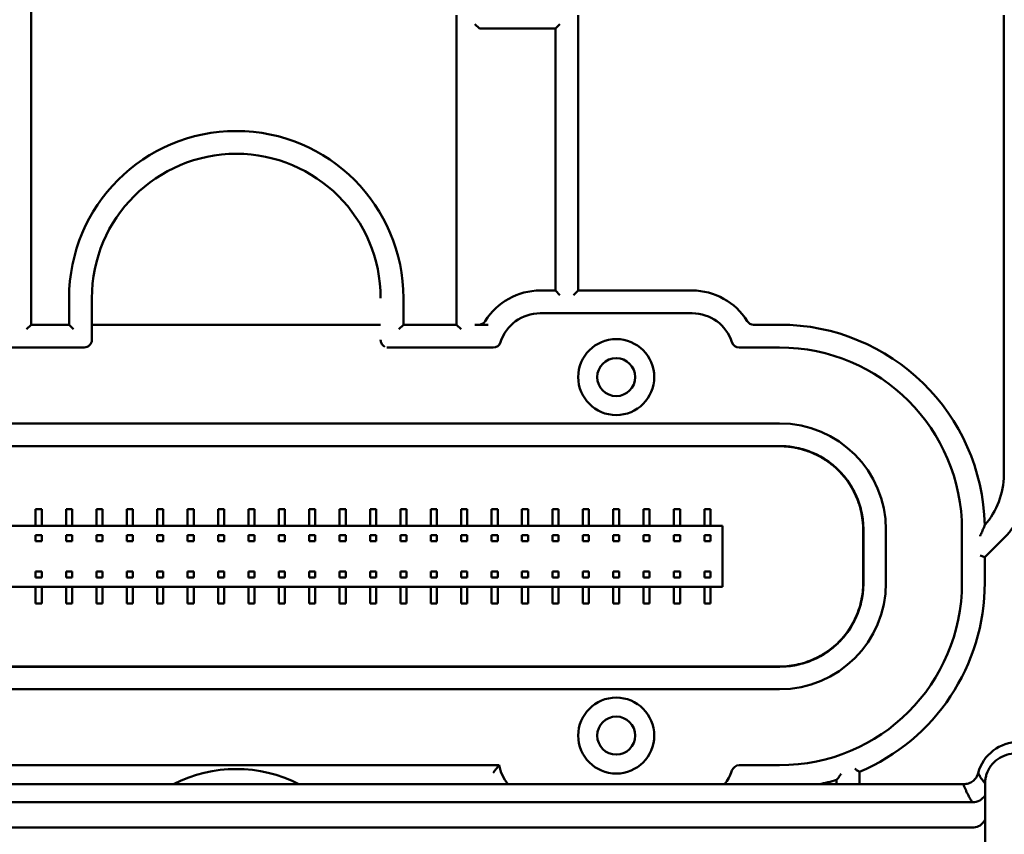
# Model space of a CAD drawing. Header units: millimetres. Extents: x 0 to 14369, y -869 to 2970.
# Tile 269 of 656: x 1775 to 1840, y 398 to 451. Entities that reach past the tile are written whole.
import ezdxf

# ---------------------------------------------------------------- set-up
doc = ezdxf.new("R2010")
doc.units = ezdxf.units.MM
doc.header["$LTSCALE"] = 10
doc.layers.add('Detailumgrenzung (ISO)', color=7, linetype='Continuous', lineweight=25)
doc.layers.add('Sichtbar (ISO)', color=7, linetype='Continuous', lineweight=50)

# ---------------------------------------------------------------- blocks, each defined once
blk = doc.blocks.new('2DDetail3')
at = {"layer": 'Detailumgrenzung (ISO)'}
blk.add_circle((191.4219, 29.8398), 30.9875, dxfattribs=at)

msp = doc.modelspace()

# ---------------------------------------------------------------- linework, layer by layer
at = {"layer": 'Sichtbar (ISO)'}
for p, q in [((1776.018, 431.135), (1776.018, 453.574)), ((1776.018, 453.574), (1776.018, 431.135)), ((1804.018, 451.503), (1804.018, 431.135)), ((1804.018, 431.135), (1804.018, 451.503)), ((1805.218, 450.924), (1805.518, 450.624)), ((1810.518, 450.624), (1810.818, 450.924)), ((1812.018, 433.385), (1812.018, 451.503)), ((1812.018, 451.503), (1812.018, 433.385)), ((1840.018, 451.503), (1840.018, 421.253)), ((1840.018, 421.253), (1840.018, 451.503)), ((1805.518, 450.624), (1810.518, 450.624)), ((1810.518, 450.624), (1810.518, 433.385)), ((1810.518, 433.385), (1810.518, 450.624)), ((1778.518, 432.885), (1778.518, 431.135)), ((1778.518, 431.135), (1778.518, 432.885)), ((1780.018, 430.135), (1780.018, 432.885)), ((1780.018, 432.885), (1780.018, 430.135)), ((1800.518, 431.135), (1800.518, 432.885)), ((1800.518, 432.885), (1800.518, 431.135)), ((1810.518, 433.385), (1809.518, 433.385)), ((1809.518, 433.385), (1810.518, 433.385)), ((1810.818, 433.085), (1810.518, 433.385)), ((1810.518, 433.385), (1810.818, 433.085)), ((1811.718, 433.085), (1812.018, 433.385)), ((1812.018, 433.385), (1811.718, 433.085)), ((1819.518, 433.385), (1812.018, 433.385)), ((1812.018, 433.385), (1819.518, 433.385)), ((1809.518, 431.885), (1819.518, 431.885)), ((1819.518, 431.885), (1809.518, 431.885)), ((1775.718, 430.835), (1776.018, 431.135)), ((1776.018, 431.135), (1775.718, 430.835)), ((1778.518, 431.135), (1776.018, 431.135)), ((1776.018, 431.135), (1778.518, 431.135)), ((1778.818, 430.835), (1778.518, 431.135)), ((1778.518, 431.135), (1778.818, 430.835)), ((1799.018, 431.135), (1780.018, 431.135)), ((1780.018, 431.135), (1799.018, 431.135)), ((1800.218, 430.835), (1800.518, 431.135)), ((1800.518, 431.135), (1800.218, 430.835)), ((1804.018, 431.135), (1800.518, 431.135)), ((1800.518, 431.135), (1804.018, 431.135)), ((1804.318, 430.835), (1804.018, 431.135)), ((1804.018, 431.135), (1804.318, 430.835)), ((1805.218, 431.135), (1806.103, 431.135)), ((1806.103, 431.135), (1805.218, 431.135)), ((1825.268, 431.135), (1823.557, 431.135)), ((1823.557, 431.135), (1825.268, 431.135)), ((1772.61, 429.635), (1779.518, 429.635)), ((1779.518, 429.635), (1772.61, 429.635)), ((1799.518, 429.635), (1806.425, 429.635)), ((1806.425, 429.635), (1799.518, 429.635)), ((1822.61, 429.635), (1825.268, 429.635)), ((1825.268, 429.635), (1822.61, 429.635)), ((1825.268, 424.635), (1753.767, 424.635)), ((1753.767, 424.635), (1825.268, 424.635)), ((1825.279, 423.147), (1753.756, 423.147)), ((1753.757, 423.147), (1825.279, 423.147)), ((1753.767, 423.135), (1825.268, 423.135)), ((1825.268, 423.135), (1753.767, 423.135)), ((1776.318, 418.985), (1776.718, 418.985)), ((1776.318, 417.885), (1776.318, 418.985)), ((1776.718, 418.985), (1776.718, 417.885)), ((1778.318, 418.985), (1778.718, 418.985)), ((1778.318, 417.885), (1778.318, 418.985)), ((1778.718, 418.985), (1778.718, 417.885)), ((1780.318, 418.985), (1780.718, 418.985)), ((1780.318, 417.885), (1780.318, 418.985)), ((1780.718, 418.985), (1780.718, 417.885)), ((1782.318, 418.985), (1782.718, 418.985)), ((1782.318, 417.885), (1782.318, 418.985)), ((1782.718, 418.985), (1782.718, 417.885)), ((1784.318, 418.985), (1784.718, 418.985)), ((1784.318, 417.885), (1784.318, 418.985)), ((1784.718, 418.985), (1784.718, 417.885)), ((1786.318, 418.985), (1786.718, 418.985)), ((1786.318, 417.885), (1786.318, 418.985)), ((1786.718, 418.985), (1786.718, 417.885)), ((1788.318, 418.985), (1788.718, 418.985)), ((1788.318, 417.885), (1788.318, 418.985)), ((1788.718, 418.985), (1788.718, 417.885)), ((1790.318, 418.985), (1790.718, 418.985)), ((1790.318, 417.885), (1790.318, 418.985)), ((1790.718, 418.985), (1790.718, 417.885)), ((1792.318, 418.985), (1792.718, 418.985)), ((1792.318, 417.885), (1792.318, 418.985)), ((1792.718, 418.985), (1792.718, 417.885)), ((1794.318, 418.985), (1794.718, 418.985)), ((1794.318, 417.885), (1794.318, 418.985)), ((1794.718, 418.985), (1794.718, 417.885)), ((1796.318, 418.985), (1796.718, 418.985)), ((1796.318, 417.885), (1796.318, 418.985)), ((1796.718, 418.985), (1796.718, 417.885)), ((1798.318, 418.985), (1798.718, 418.985)), ((1798.318, 417.885), (1798.318, 418.985)), ((1798.718, 418.985), (1798.718, 417.885)), ((1800.318, 418.985), (1800.718, 418.985)), ((1800.318, 417.885), (1800.318, 418.985)), ((1800.718, 418.985), (1800.718, 417.885)), ((1802.318, 418.985), (1802.718, 418.985)), ((1802.318, 417.885), (1802.318, 418.985)), ((1802.718, 418.985), (1802.718, 417.885)), ((1804.318, 418.985), (1804.718, 418.985)), ((1804.318, 417.885), (1804.318, 418.985)), ((1804.718, 418.985), (1804.718, 417.885)), ((1806.318, 418.985), (1806.718, 418.985)), ((1806.318, 417.885), (1806.318, 418.985)), ((1806.718, 418.985), (1806.718, 417.885)), ((1808.318, 418.985), (1808.718, 418.985)), ((1808.318, 417.885), (1808.318, 418.985)), ((1808.718, 418.985), (1808.718, 417.885)), ((1810.318, 418.985), (1810.718, 418.985)), ((1810.318, 417.885), (1810.318, 418.985)), ((1810.718, 418.985), (1810.718, 417.885)), ((1812.318, 418.985), (1812.718, 418.985)), ((1812.318, 417.885), (1812.318, 418.985)), ((1812.718, 418.985), (1812.718, 417.885)), ((1814.318, 418.985), (1814.718, 418.985)), ((1814.318, 417.885), (1814.318, 418.985)), ((1814.718, 418.985), (1814.718, 417.885)), ((1816.318, 418.985), (1816.718, 418.985)), ((1816.318, 417.885), (1816.318, 418.985)), ((1816.718, 418.985), (1816.718, 417.885)), ((1818.318, 418.985), (1818.718, 418.985)), ((1818.318, 417.885), (1818.318, 418.985)), ((1818.718, 418.985), (1818.718, 417.885)), ((1820.318, 418.985), (1820.718, 418.985)), ((1820.318, 417.885), (1820.318, 418.985)), ((1820.718, 418.985), (1820.718, 417.885)), ((1821.518, 417.885), (1757.518, 417.885)), ((1821.518, 413.885), (1821.518, 417.885)), ((1776.718, 417.282), (1776.318, 417.282)), ((1776.318, 417.282), (1776.318, 416.882)), ((1776.718, 416.882), (1776.718, 417.282)), ((1778.718, 417.282), (1778.318, 417.282)), ((1778.318, 417.282), (1778.318, 416.882)), ((1778.718, 416.882), (1778.718, 417.282)), ((1780.718, 417.282), (1780.318, 417.282)), ((1780.318, 417.282), (1780.318, 416.882)), ((1780.718, 416.882), (1780.718, 417.282)), ((1782.718, 417.282), (1782.318, 417.282)), ((1782.318, 417.282), (1782.318, 416.882)), ((1782.718, 416.882), (1782.718, 417.282)), ((1784.718, 417.282), (1784.318, 417.282)), ((1784.318, 417.282), (1784.318, 416.882)), ((1784.718, 416.882), (1784.718, 417.282)), ((1786.718, 417.282), (1786.318, 417.282)), ((1786.318, 417.282), (1786.318, 416.882)), ((1786.718, 416.882), (1786.718, 417.282)), ((1788.718, 417.282), (1788.318, 417.282)), ((1788.318, 417.282), (1788.318, 416.882)), ((1788.718, 416.882), (1788.718, 417.282)), ((1790.718, 417.282), (1790.318, 417.282)), ((1790.318, 417.282), (1790.318, 416.882)), ((1790.718, 416.882), (1790.718, 417.282)), ((1792.718, 417.282), (1792.318, 417.282)), ((1792.318, 417.282), (1792.318, 416.882)), ((1792.718, 416.882), (1792.718, 417.282)), ((1794.718, 417.282), (1794.318, 417.282)), ((1794.318, 417.282), (1794.318, 416.882)), ((1794.718, 416.882), (1794.718, 417.282)), ((1796.718, 417.282), (1796.318, 417.282)), ((1796.318, 417.282), (1796.318, 416.882)), ((1796.718, 416.882), (1796.718, 417.282)), ((1798.718, 417.282), (1798.318, 417.282)), ((1798.318, 417.282), (1798.318, 416.882)), ((1798.718, 416.882), (1798.718, 417.282)), ((1800.718, 417.282), (1800.318, 417.282)), ((1800.318, 417.282), (1800.318, 416.882)), ((1800.718, 416.882), (1800.718, 417.282)), ((1802.718, 417.282), (1802.318, 417.282)), ((1802.318, 417.282), (1802.318, 416.882)), ((1802.718, 416.882), (1802.718, 417.282)), ((1804.718, 417.282), (1804.318, 417.282)), ((1804.318, 417.282), (1804.318, 416.882)), ((1804.718, 416.882), (1804.718, 417.282)), ((1806.718, 417.282), (1806.318, 417.282)), ((1806.318, 417.282), (1806.318, 416.882)), ((1806.718, 416.882), (1806.718, 417.282)), ((1808.718, 417.282), (1808.318, 417.282)), ((1808.318, 417.282), (1808.318, 416.882)), ((1808.718, 416.882), (1808.718, 417.282)), ((1810.718, 417.282), (1810.318, 417.282)), ((1810.318, 417.282), (1810.318, 416.882)), ((1810.318, 417.282), (1810.718, 417.282)), ((1810.318, 416.882), (1810.318, 417.282)), ((1810.718, 416.882), (1810.718, 417.282)), ((1810.718, 417.282), (1810.718, 416.882)), ((1812.318, 417.282), (1812.718, 417.282)), ((1812.318, 416.882), (1812.318, 417.282)), ((1812.718, 417.282), (1812.718, 416.882)), ((1814.318, 417.282), (1814.718, 417.282)), ((1814.318, 416.882), (1814.318, 417.282)), ((1814.718, 417.282), (1814.718, 416.882)), ((1816.318, 417.282), (1816.718, 417.282)), ((1816.318, 416.882), (1816.318, 417.282)), ((1816.718, 417.282), (1816.718, 416.882)), ((1818.318, 417.282), (1818.718, 417.282)), ((1818.318, 416.882), (1818.318, 417.282)), ((1818.318, 417.282), (1818.718, 417.282)), ((1818.318, 416.882), (1818.318, 417.282)), ((1818.718, 417.282), (1818.718, 416.882)), ((1818.718, 417.282), (1818.718, 416.882)), ((1820.318, 417.282), (1820.718, 417.282)), ((1820.318, 416.882), (1820.318, 417.282)), ((1820.318, 417.282), (1820.718, 417.282)), ((1820.318, 416.882), (1820.318, 417.282)), ((1820.718, 417.282), (1820.718, 416.882)), ((1820.718, 417.282), (1820.718, 416.882)), ((1830.768, 414.134), (1830.768, 417.635)), ((1830.768, 417.635), (1830.768, 414.134)), ((1830.78, 417.647), (1830.78, 414.122)), ((1832.267, 414.134), (1832.267, 417.636)), ((1832.267, 417.636), (1832.267, 414.134)), ((1837.268, 417.635), (1837.268, 414.135)), ((1837.268, 414.135), (1837.268, 417.635)), ((1776.318, 416.882), (1776.718, 416.882)), ((1778.318, 416.882), (1778.718, 416.882)), ((1780.318, 416.882), (1780.718, 416.882)), ((1782.318, 416.882), (1782.718, 416.882)), ((1784.318, 416.882), (1784.718, 416.882)), ((1786.318, 416.882), (1786.718, 416.882)), ((1788.318, 416.882), (1788.718, 416.882)), ((1790.318, 416.882), (1790.718, 416.882)), ((1792.318, 416.882), (1792.718, 416.882)), ((1794.318, 416.882), (1794.718, 416.882)), ((1796.318, 416.882), (1796.718, 416.882)), ((1798.318, 416.882), (1798.718, 416.882)), ((1800.318, 416.882), (1800.718, 416.882)), ((1802.318, 416.882), (1802.718, 416.882)), ((1804.318, 416.882), (1804.718, 416.882)), ((1806.318, 416.882), (1806.718, 416.882)), ((1808.318, 416.882), (1808.718, 416.882)), ((1810.318, 416.882), (1810.718, 416.882)), ((1810.718, 416.882), (1810.318, 416.882)), ((1812.718, 416.882), (1812.318, 416.882)), ((1814.718, 416.882), (1814.318, 416.882)), ((1816.718, 416.882), (1816.318, 416.882)), ((1818.718, 416.882), (1818.318, 416.882)), ((1818.718, 416.882), (1818.318, 416.882)), ((1820.718, 416.882), (1820.318, 416.882)), ((1820.718, 416.882), (1820.318, 416.882)), ((1838.768, 415.824), (1840.053, 417.109)), ((1840.053, 417.109), (1838.768, 415.824)), ((1838.468, 415.948), (1838.768, 415.824)), ((1838.768, 415.824), (1838.468, 415.948)), ((1838.768, 414.135), (1838.768, 415.824)), ((1838.768, 415.824), (1838.768, 414.135)), ((1776.318, 414.887), (1776.318, 414.487)), ((1776.718, 414.887), (1776.318, 414.887)), ((1776.718, 414.487), (1776.718, 414.887)), ((1778.318, 414.887), (1778.318, 414.487)), ((1778.718, 414.887), (1778.318, 414.887)), ((1778.718, 414.487), (1778.718, 414.887)), ((1780.318, 414.887), (1780.318, 414.487)), ((1780.718, 414.887), (1780.318, 414.887)), ((1780.718, 414.487), (1780.718, 414.887)), ((1782.318, 414.887), (1782.318, 414.487)), ((1782.718, 414.887), (1782.318, 414.887)), ((1782.718, 414.487), (1782.718, 414.887)), ((1784.318, 414.887), (1784.318, 414.487)), ((1784.718, 414.887), (1784.318, 414.887)), ((1784.718, 414.487), (1784.718, 414.887)), ((1786.318, 414.887), (1786.318, 414.487)), ((1786.718, 414.887), (1786.318, 414.887)), ((1786.718, 414.487), (1786.718, 414.887)), ((1788.318, 414.887), (1788.318, 414.487)), ((1788.718, 414.887), (1788.318, 414.887)), ((1788.718, 414.487), (1788.718, 414.887)), ((1790.318, 414.887), (1790.318, 414.487)), ((1790.718, 414.887), (1790.318, 414.887)), ((1790.718, 414.487), (1790.718, 414.887)), ((1792.318, 414.887), (1792.318, 414.487)), ((1792.718, 414.887), (1792.318, 414.887)), ((1792.718, 414.487), (1792.718, 414.887)), ((1794.318, 414.887), (1794.318, 414.487)), ((1794.718, 414.887), (1794.318, 414.887)), ((1794.718, 414.487), (1794.718, 414.887)), ((1796.318, 414.887), (1796.318, 414.487)), ((1796.718, 414.887), (1796.318, 414.887)), ((1796.718, 414.487), (1796.718, 414.887)), ((1798.318, 414.887), (1798.318, 414.487)), ((1798.718, 414.887), (1798.318, 414.887)), ((1798.718, 414.487), (1798.718, 414.887)), ((1800.318, 414.887), (1800.318, 414.487)), ((1800.718, 414.887), (1800.318, 414.887)), ((1800.718, 414.487), (1800.718, 414.887)), ((1802.318, 414.887), (1802.318, 414.487)), ((1802.718, 414.887), (1802.318, 414.887)), ((1802.718, 414.487), (1802.718, 414.887)), ((1804.318, 414.887), (1804.318, 414.487)), ((1804.718, 414.887), (1804.318, 414.887)), ((1804.718, 414.487), (1804.718, 414.887)), ((1806.318, 414.887), (1806.318, 414.487)), ((1806.718, 414.887), (1806.318, 414.887)), ((1806.718, 414.487), (1806.718, 414.887)), ((1808.318, 414.887), (1808.318, 414.487)), ((1808.718, 414.887), (1808.318, 414.887)), ((1808.718, 414.487), (1808.718, 414.887)), ((1810.318, 414.887), (1810.318, 414.487)), ((1810.718, 414.887), (1810.318, 414.887)), ((1810.318, 414.487), (1810.318, 414.887)), ((1810.318, 414.887), (1810.718, 414.887)), ((1810.718, 414.487), (1810.718, 414.887)), ((1810.718, 414.887), (1810.718, 414.487)), ((1812.318, 414.487), (1812.318, 414.887)), ((1812.318, 414.887), (1812.718, 414.887)), ((1812.718, 414.887), (1812.718, 414.487)), ((1814.318, 414.487), (1814.318, 414.887)), ((1814.318, 414.887), (1814.718, 414.887)), ((1814.718, 414.887), (1814.718, 414.487)), ((1816.318, 414.487), (1816.318, 414.887)), ((1816.318, 414.887), (1816.718, 414.887)), ((1816.718, 414.887), (1816.718, 414.487)), ((1818.318, 414.487), (1818.318, 414.887)), ((1818.318, 414.887), (1818.718, 414.887)), ((1818.318, 414.487), (1818.318, 414.887)), ((1818.318, 414.887), (1818.718, 414.887)), ((1818.718, 414.887), (1818.718, 414.487)), ((1818.718, 414.887), (1818.718, 414.487)), ((1820.318, 414.487), (1820.318, 414.887)), ((1820.318, 414.887), (1820.718, 414.887)), ((1820.318, 414.487), (1820.318, 414.887)), ((1820.318, 414.887), (1820.718, 414.887)), ((1820.718, 414.887), (1820.718, 414.487)), ((1820.718, 414.887), (1820.718, 414.487)), ((1776.318, 414.487), (1776.718, 414.487)), ((1778.318, 414.487), (1778.718, 414.487)), ((1780.318, 414.487), (1780.718, 414.487)), ((1782.318, 414.487), (1782.718, 414.487)), ((1784.318, 414.487), (1784.718, 414.487)), ((1786.318, 414.487), (1786.718, 414.487)), ((1788.318, 414.487), (1788.718, 414.487)), ((1790.318, 414.487), (1790.718, 414.487)), ((1792.318, 414.487), (1792.718, 414.487)), ((1794.318, 414.487), (1794.718, 414.487)), ((1796.318, 414.487), (1796.718, 414.487)), ((1798.318, 414.487), (1798.718, 414.487)), ((1800.318, 414.487), (1800.718, 414.487)), ((1802.318, 414.487), (1802.718, 414.487)), ((1804.318, 414.487), (1804.718, 414.487)), ((1806.318, 414.487), (1806.718, 414.487)), ((1808.318, 414.487), (1808.718, 414.487)), ((1810.318, 414.487), (1810.718, 414.487)), ((1810.718, 414.487), (1810.318, 414.487)), ((1812.718, 414.487), (1812.318, 414.487)), ((1814.718, 414.487), (1814.318, 414.487)), ((1816.718, 414.487), (1816.318, 414.487)), ((1818.718, 414.487), (1818.318, 414.487)), ((1818.718, 414.487), (1818.318, 414.487)), ((1820.718, 414.487), (1820.318, 414.487)), ((1820.718, 414.487), (1820.318, 414.487)), ((1830.78, 414.122), (1830.78, 414.122)), ((1757.518, 413.885), (1821.518, 413.885)), ((1776.318, 412.785), (1776.318, 413.885)), ((1776.718, 413.885), (1776.718, 412.785)), ((1778.318, 412.785), (1778.318, 413.885)), ((1778.718, 413.885), (1778.718, 412.785)), ((1780.318, 412.785), (1780.318, 413.885)), ((1780.718, 413.885), (1780.718, 412.785)), ((1782.318, 412.785), (1782.318, 413.885)), ((1782.718, 413.885), (1782.718, 412.785)), ((1784.318, 412.785), (1784.318, 413.885)), ((1784.718, 413.885), (1784.718, 412.785)), ((1786.318, 412.785), (1786.318, 413.885)), ((1786.718, 413.885), (1786.718, 412.785)), ((1788.318, 412.785), (1788.318, 413.885)), ((1788.718, 413.885), (1788.718, 412.785)), ((1790.318, 412.785), (1790.318, 413.885)), ((1790.718, 413.885), (1790.718, 412.785)), ((1792.318, 412.785), (1792.318, 413.885)), ((1792.718, 413.885), (1792.718, 412.785)), ((1794.318, 412.785), (1794.318, 413.885)), ((1794.718, 413.885), (1794.718, 412.785)), ((1796.318, 412.785), (1796.318, 413.885)), ((1796.718, 413.885), (1796.718, 412.785)), ((1798.318, 412.785), (1798.318, 413.885)), ((1798.718, 413.885), (1798.718, 412.785)), ((1800.318, 412.785), (1800.318, 413.885)), ((1800.718, 413.885), (1800.718, 412.785)), ((1802.318, 412.785), (1802.318, 413.885)), ((1802.718, 413.885), (1802.718, 412.785)), ((1804.318, 412.785), (1804.318, 413.885)), ((1804.718, 413.885), (1804.718, 412.785)), ((1806.318, 412.785), (1806.318, 413.885)), ((1806.718, 413.885), (1806.718, 412.785)), ((1808.318, 412.785), (1808.318, 413.885)), ((1808.718, 413.885), (1808.718, 412.785)), ((1810.318, 412.785), (1810.318, 413.885)), ((1810.718, 413.885), (1810.718, 412.785)), ((1812.318, 412.785), (1812.318, 413.885)), ((1812.718, 413.885), (1812.718, 412.785)), ((1814.318, 412.785), (1814.318, 413.885)), ((1814.718, 413.885), (1814.718, 412.785)), ((1816.318, 412.785), (1816.318, 413.885)), ((1816.718, 413.885), (1816.718, 412.785)), ((1818.318, 412.785), (1818.318, 413.885)), ((1818.718, 413.885), (1818.718, 412.785)), ((1820.318, 412.785), (1820.318, 413.885)), ((1820.718, 413.885), (1820.718, 412.785)), ((1776.718, 412.785), (1776.318, 412.785)), ((1778.718, 412.785), (1778.318, 412.785)), ((1780.718, 412.785), (1780.318, 412.785)), ((1782.718, 412.785), (1782.318, 412.785)), ((1784.718, 412.785), (1784.318, 412.785)), ((1786.718, 412.785), (1786.318, 412.785)), ((1788.718, 412.785), (1788.318, 412.785)), ((1790.718, 412.785), (1790.318, 412.785)), ((1792.718, 412.785), (1792.318, 412.785)), ((1794.718, 412.785), (1794.318, 412.785)), ((1796.718, 412.785), (1796.318, 412.785)), ((1798.718, 412.785), (1798.318, 412.785)), ((1800.718, 412.785), (1800.318, 412.785)), ((1802.718, 412.785), (1802.318, 412.785)), ((1804.718, 412.785), (1804.318, 412.785)), ((1806.718, 412.785), (1806.318, 412.785)), ((1808.718, 412.785), (1808.318, 412.785)), ((1810.718, 412.785), (1810.318, 412.785)), ((1812.718, 412.785), (1812.318, 412.785)), ((1814.718, 412.785), (1814.318, 412.785)), ((1816.718, 412.785), (1816.318, 412.785)), ((1818.718, 412.785), (1818.318, 412.785)), ((1820.718, 412.785), (1820.318, 412.785)), ((1753.756, 408.622), (1825.279, 408.622)), ((1825.279, 408.622), (1753.757, 408.622)), ((1753.767, 408.635), (1825.268, 408.635)), ((1825.268, 408.635), (1753.767, 408.635)), ((1753.767, 407.135), (1825.268, 407.135)), ((1825.268, 407.135), (1753.767, 407.135)), ((1806.814, 402.135), (1772.61, 402.135)), ((1772.61, 402.135), (1806.814, 402.135)), ((1825.268, 402.135), (1822.61, 402.135)), ((1822.61, 402.135), (1825.268, 402.135)), ((1830.518, 400.885), (1830.518, 401.697)), ((1830.518, 401.697), (1830.518, 400.885)), ((1829.018, 401.166), (1829.018, 400.885)), ((1829.018, 400.885), (1829.018, 401.166)), ((1837.368, 400.885), (1724.502, 400.885)), ((1794.518, 400.935), (1794.518, 400.885)), ((1794.518, 400.885), (1794.518, 400.935)), ((1838.789, 384.828), (1838.789, 400.941)), ((1838.798, 400.922), (1838.798, 400.922)), ((1723.791, 399.698), (1837.969, 399.698)), ((1723.791, 398.039), (1789.518, 398.039)), ((1789.518, 398.039), (1838.056, 398.039))]:
    msp.add_line(p, q, dxfattribs=at)
for centre, radius in [((1814.518, 427.685), 2.5), ((1814.518, 427.685), 2.5), ((1814.518, 427.685), 2.5), ((1814.518, 427.685), 1.25), ((1814.518, 404.085), 2.5), ((1814.518, 404.085), 2.5), ((1814.518, 404.085), 2.5), ((1814.518, 404.085), 1.25)]:
    msp.add_circle(centre, radius, dxfattribs=at)
for centre, radius, start, end in [((1789.518, 432.885), 11, 0, 180), ((1789.518, 432.885), 11, 0, 180), ((1789.518, 432.885), 9.5, 0, 180), ((1789.518, 432.885), 9.5, 0, 180), ((1809.518, 429.135), 4.25, 90, 148.24314), ((1809.518, 429.135), 4.25, 90, 148.24314), ((1819.518, 429.135), 4.25, 31.75686, 90), ((1819.518, 429.135), 4.25, 31.75686, 90), ((1809.518, 429.135), 2.75, 90, 162.07979), ((1809.518, 429.135), 2.75, 90, 162.07979), ((1819.518, 429.135), 2.75, 17.92021, 90), ((1819.518, 429.135), 2.75, 17.92021, 90), ((1805.479, 431.635), 0.5, 274.45908, 328.24314), ((1805.479, 431.635), 0.5, 274.45908, 328.24314), ((1823.557, 431.635), 0.5, 211.75686, 270), ((1823.557, 431.635), 0.5, 211.75686, 270), ((1825.268, 417.635), 13.5, 1.30376, 90), ((1825.268, 417.635), 13.5, 1.30376, 90), ((1806.425, 430.135), 0.5, 270, 342.07979), ((1806.425, 430.135), 0.5, 270, 342.07979), ((1822.61, 430.135), 0.5, 197.92021, 270), ((1822.61, 430.135), 0.5, 197.92021, 270), ((1825.268, 417.635), 12, 0, 90), ((1825.268, 417.635), 12, 0, 90), ((1835.018, 421.253), 5, 318.52987, 0), ((1835.018, 421.253), 5, 318.52987, 0), ((1836.518, 420.645), 5, 315, 0), ((1825.268, 414.135), 12, 270, 0), ((1825.268, 414.135), 12, 270, 0), ((1825.268, 414.135), 13.5, 292.88538, 0), ((1825.268, 414.135), 13.5, 292.88538, 0), ((1841.018, 400.885), 2.786, 90, 164.69258), ((1789.518, 392.885), 9, 62.73396, 117.26604), ((1789.518, 392.885), 9, 62.73396, 117.26604), ((1809.518, 402.635), 2.75, 190.47568, 219.5212), ((1809.518, 402.635), 2.75, 190.47568, 219.5212), ((1819.518, 402.635), 2.75, 320.4788, 342.07979), ((1819.518, 402.635), 2.75, 320.4788, 342.07979), ((1822.61, 401.635), 0.5, 90, 162.07979), ((1822.61, 401.635), 0.5, 90, 162.07979), ((1825.268, 414.135), 13.5, 281.04366, 286.12762), ((1825.268, 414.135), 13.5, 281.04366, 286.12762)]:
    msp.add_arc(centre, radius, start, end, dxfattribs=at)
for centre, major_axis, ratio, start_param, end_param in [((1779.518, 430.135), (-0.001, -0.5), 0.99997, 0.001151, 1.57173), ((1779.518, 430.135), (0.001, 0.5), 0.999968, 3.142785, 4.713359), ((1825.266, 417.634), (-4.951, -4.951), 0.999695, 2.356347, 3.926839), ((1825.266, 417.634), (-4.951, -4.951), 0.999695, 2.356347, 3.926839), ((1825.266, 414.136), (-4.951, 4.951), 0.999695, 2.356347, 3.926839), ((1825.266, 414.136), (-4.951, 4.951), 0.999695, 2.356347, 3.926839), ((1837.967, 400.659), (-0.96, -0.289), 0.954609, 1.292979, 2.258579), ((1838.016, 399.565), (0.069, -1.525), 0.654969, 6.253412, 7.095745)]:
    msp.add_ellipse(centre, major_axis=major_axis, ratio=ratio, start_param=start_param, end_param=end_param, dxfattribs=at)
for points in [[(1799.018, 430.134), (1799.018, 430.134), (1799.018, 430.134), (1799.018, 430.135)], [(1799.018, 430.135), (1799.018, 430.134), (1799.018, 430.134), (1799.018, 430.134)], [(1799.518, 429.635), (1799.49, 429.635), (1799.462, 429.637), (1799.435, 429.642)], [(1799.448, 429.64), (1799.471, 429.636), (1799.494, 429.635), (1799.518, 429.635)]]:
    msp.add_open_spline(points, degree=3, dxfattribs=at)
for points, knots in [([(1799.297, 429.686), (1799.246, 429.711), (1799.198, 429.746), (1799.12, 429.827), (1799.087, 429.875), (1799.042, 429.973), (1799.027, 430.025), (1799.019, 430.096), (1799.018, 430.115), (1799.018, 430.134)], [0, 0, 0, 0, 0.01803462, 0.01803462, 0.03528088, 0.03528088, 0.05109963, 0.05109963, 0.05675982, 0.05675982, 0.05675982, 0.05675982]), ([(1799.297, 429.686), (1799.246, 429.711), (1799.199, 429.745), (1799.12, 429.826), (1799.087, 429.874), (1799.042, 429.972), (1799.027, 430.024), (1799.019, 430.096), (1799.018, 430.115), (1799.018, 430.134)], [0.00014683, 0.00014683, 0.00014683, 0.00014683, 0.0180462, 0.0180462, 0.03530352, 0.03530352, 0.05112372, 0.05112372, 0.05690513, 0.05690513, 0.05690513, 0.05690513]), ([(1830.768, 417.635), (1830.768, 417.828), (1830.757, 418.023), (1830.693, 418.629), (1830.602, 419.039), (1830.329, 419.826), (1830.148, 420.205), (1829.709, 420.904), (1829.453, 421.225), (1828.895, 421.788), (1828.577, 422.047), (1827.882, 422.491), (1827.505, 422.676), (1826.721, 422.956), (1826.312, 423.05), (1825.69, 423.122), (1825.478, 423.134), (1825.268, 423.135)], [-2.8408259, -2.8408259, -2.8408259, -2.8408259, -2.7842493, -2.7842493, -2.6652324, -2.6652324, -2.5462155, -2.5462155, -2.4271986, -2.4271986, -2.3082803, -2.3082803, -2.1893619, -2.1893619, -2.0704436, -2.0704436, -2.0089077, -2.0089077, -2.0089077, -2.0089077]), ([(1825.269, 423.135), (1825.462, 423.134), (1825.657, 423.124), (1826.261, 423.06), (1826.671, 422.969), (1827.459, 422.696), (1827.838, 422.515), (1828.537, 422.077), (1828.858, 421.82), (1829.421, 421.262), (1829.68, 420.944), (1830.124, 420.249), (1830.309, 419.872), (1830.589, 419.088), (1830.683, 418.679), (1830.756, 418.057), (1830.768, 417.845), (1830.768, 417.635)], [-2.3258748, -2.3258748, -2.3258748, -2.3258748, -2.2693864, -2.2693864, -2.1503695, -2.1503695, -2.0313526, -2.0313526, -1.9123357, -1.9123357, -1.7934173, -1.7934173, -1.674499, -1.674499, -1.5555806, -1.5555806, -1.493991, -1.493991, -1.493991, -1.493991]), ([(1830.78, 417.647), (1830.779, 418.225), (1830.683, 418.801), (1830.504, 419.348), (1830.325, 419.895), (1830.062, 420.414), (1829.725, 420.882), (1829.558, 421.114), (1829.372, 421.334), (1829.169, 421.536), (1828.964, 421.741), (1828.742, 421.929), (1828.506, 422.098), (1828.039, 422.434), (1827.52, 422.695), (1826.974, 422.874), (1826.428, 423.052), (1825.853, 423.146), (1825.279, 423.147)], [0.0000034, 0.0000034, 0.0000034, 0.0000034, 0.2, 0.2, 0.2, 0.4, 0.4, 0.4, 0.4993949, 0.4993949, 0.4993949, 0.6, 0.6, 0.6, 0.8, 0.8, 0.8, 1, 1, 1, 1]), ([(1825.279, 423.147), (1825.652, 423.147), (1826.024, 423.109), (1826.756, 422.959), (1827.114, 422.846), (1828.142, 422.404), (1828.711, 421.994), (1829.626, 421.079), (1830.036, 420.509), (1830.479, 419.482), (1830.591, 419.125), (1830.742, 418.391), (1830.78, 418.019), (1830.78, 417.647)], [0.0000067, 0.0000067, 0.0000067, 0.0000067, 0.1119161, 0.1119161, 0.2239905, 0.2239905, 0.446727, 0.446727, 0.669528, 0.669528, 0.781631, 0.781631, 0.8939165, 0.8939165, 0.8939165, 0.8939165]), ([(1838.461, 417.224), (1838.462, 417.226), (1838.463, 417.228), (1838.508, 417.321), (1838.55, 417.415), (1838.634, 417.607), (1838.671, 417.698), (1838.717, 417.816), (1838.732, 417.854), (1838.749, 417.9), (1838.755, 417.916), (1838.762, 417.935), (1838.763, 417.94), (1838.764, 417.942), (1838.764, 417.942), (1838.764, 417.942)], [-0.0006019, -0.0006019, -0.0006019, -0.0006019, 0, 0, 0.0302993, 0.0302993, 0.0640649, 0.0640649, 0.0850567, 0.0850567, 0.0982027, 0.0982027, 0.1068063, 0.1068063, 0.1086646, 0.1086646, 0.1086646, 0.1086646]), ([(1838.764, 417.942), (1838.764, 417.942), (1838.764, 417.942), (1838.763, 417.94), (1838.762, 417.935), (1838.755, 417.916), (1838.749, 417.9), (1838.732, 417.854), (1838.717, 417.816), (1838.671, 417.698), (1838.634, 417.607), (1838.55, 417.415), (1838.508, 417.321), (1838.463, 417.228), (1838.462, 417.226), (1838.461, 417.224)], [-0.1086646, -0.1086646, -0.1086646, -0.1086646, -0.1068063, -0.1068063, -0.0982027, -0.0982027, -0.0850567, -0.0850567, -0.0640649, -0.0640649, -0.0302993, -0.0302993, 0, 0, 0.0006019, 0.0006019, 0.0006019, 0.0006019]), ([(1825.268, 408.635), (1825.478, 408.635), (1825.69, 408.647), (1826.312, 408.719), (1826.721, 408.814), (1827.505, 409.093), (1827.882, 409.278), (1828.577, 409.722), (1828.895, 409.981), (1829.453, 410.544), (1829.709, 410.865), (1830.148, 411.564), (1830.329, 411.943), (1830.602, 412.731), (1830.693, 413.141), (1830.757, 413.746), (1830.768, 413.941), (1830.768, 414.134)], [-2.3414325, -2.3414325, -2.3414325, -2.3414325, -2.2798967, -2.2798967, -2.1609783, -2.1609783, -2.04206, -2.04206, -1.9231416, -1.9231416, -1.8041247, -1.8041247, -1.6851078, -1.6851078, -1.5660909, -1.5660909, -1.5095143, -1.5095143, -1.5095143, -1.5095143]), ([(1830.768, 414.134), (1830.768, 413.941), (1830.757, 413.746), (1830.693, 413.141), (1830.602, 412.731), (1830.329, 411.943), (1830.148, 411.564), (1829.709, 410.865), (1829.453, 410.544), (1828.895, 409.981), (1828.577, 409.722), (1827.882, 409.278), (1827.505, 409.093), (1826.721, 408.814), (1826.312, 408.719), (1825.69, 408.647), (1825.479, 408.635), (1825.269, 408.635)], [1.5069106, 1.5069106, 1.5069106, 1.5069106, 1.5634897, 1.5634897, 1.6825066, 1.6825066, 1.8015235, 1.8015235, 1.9205404, 1.9205404, 2.0394588, 2.0394588, 2.1583771, 2.1583771, 2.2772955, 2.2772955, 2.3387946, 2.3387946, 2.3387946, 2.3387946]), ([(1825.279, 408.622), (1825.653, 408.622), (1826.027, 408.66), (1826.761, 408.812), (1827.12, 408.925), (1828.146, 409.369), (1828.715, 409.778), (1829.629, 410.694), (1830.038, 411.263), (1830.48, 412.29), (1830.592, 412.647), (1830.742, 413.378), (1830.78, 413.749), (1830.78, 414.122)], [-0.895123, -0.895123, -0.895123, -0.895123, -0.782272, -0.782272, -0.669242, -0.669242, -0.4460262, -0.4460262, -0.2235471, -0.2235471, -0.1116902, -0.1116902, -0.0000071, -0.0000071, -0.0000071, -0.0000071]), ([(1830.78, 414.122), (1830.78, 413.545), (1830.684, 412.97), (1830.505, 412.424), (1830.326, 411.877), (1830.063, 411.357), (1829.727, 410.89), (1829.559, 410.657), (1829.373, 410.436), (1829.169, 410.233), (1828.965, 410.029), (1828.745, 409.842), (1828.511, 409.674), (1828.044, 409.338), (1827.524, 409.076), (1826.977, 408.897), (1826.43, 408.718), (1825.855, 408.622), (1825.279, 408.622)], [0, 0, 0, 0, 0.2, 0.2, 0.2, 0.4, 0.4, 0.4, 0.499929, 0.499929, 0.499929, 0.6, 0.6, 0.6, 0.8, 0.8, 0.8, 1, 1, 1, 1]), ([(1838.789, 400.941), (1838.789, 400.992), (1838.791, 401.043), (1838.799, 401.132), (1838.803, 401.17), (1838.812, 401.237), (1838.817, 401.265), (1838.838, 401.378), (1838.859, 401.462), (1838.952, 401.742), (1839.051, 401.932), (1839.299, 402.265), (1839.451, 402.413), (1839.793, 402.656), (1839.988, 402.753), (1840.4, 402.885), (1840.623, 402.92), (1840.843, 402.92)], [0, 0, 0, 0, 0.0153251, 0.0153251, 0.0268148, 0.0268148, 0.0354304, 0.0354304, 0.0613288, 0.0613288, 0.1239158, 0.1239158, 0.1860068, 0.1860068, 0.2497875, 0.2497875, 0.3158473, 0.3158473, 0.3158473, 0.3158473]), ([(1806.814, 402.135), (1806.814, 402.135), (1806.81, 402.13), (1806.792, 402.109), (1806.775, 402.089), (1806.728, 402.03), (1806.695, 401.99), (1806.625, 401.9), (1806.587, 401.851), (1806.508, 401.748), (1806.468, 401.693), (1806.427, 401.637), (1806.426, 401.636), (1806.425, 401.635)], [0.09341858, 0.09341858, 0.09341858, 0.09341858, 0.10621496, 0.10621496, 0.12403636, 0.12403636, 0.14611715, 0.14611715, 0.16768171, 0.16768171, 0.18977528, 0.18977528, 0.19019595, 0.19019595, 0.19019595, 0.19019595]), ([(1806.425, 401.635), (1806.426, 401.636), (1806.427, 401.637), (1806.468, 401.693), (1806.508, 401.748), (1806.587, 401.851), (1806.625, 401.9), (1806.695, 401.99), (1806.728, 402.03), (1806.775, 402.089), (1806.792, 402.109), (1806.81, 402.13), (1806.814, 402.135), (1806.814, 402.135)], [-0.19019585, -0.19019585, -0.19019585, -0.19019585, -0.18977528, -0.18977528, -0.16768171, -0.16768171, -0.14611715, -0.14611715, -0.12403636, -0.12403636, -0.10621496, -0.10621496, -0.09341858, -0.09341858, -0.09341858, -0.09341858]), ([(1830.218, 401.898), (1830.219, 401.897), (1830.219, 401.897), (1830.246, 401.879), (1830.272, 401.861), (1830.322, 401.828), (1830.346, 401.811), (1830.401, 401.775), (1830.43, 401.756), (1830.474, 401.726), (1830.491, 401.715), (1830.512, 401.701), (1830.518, 401.697), (1830.518, 401.697)], [-0.10422954, -0.10422954, -0.10422954, -0.10422954, -0.10393415, -0.10393415, -0.09454869, -0.09454869, -0.08536245, -0.08536245, -0.07263392, -0.07263392, -0.06188394, -0.06188394, -0.05196707, -0.05196707, -0.05196707, -0.05196707]), ([(1830.518, 401.697), (1830.518, 401.697), (1830.512, 401.701), (1830.491, 401.715), (1830.474, 401.726), (1830.43, 401.756), (1830.401, 401.775), (1830.346, 401.811), (1830.322, 401.828), (1830.272, 401.861), (1830.246, 401.879), (1830.219, 401.897), (1830.219, 401.897), (1830.218, 401.898)], [0.05196707, 0.05196707, 0.05196707, 0.05196707, 0.06188394, 0.06188394, 0.07263392, 0.07263392, 0.08536245, 0.08536245, 0.09454869, 0.09454869, 0.10393415, 0.10393415, 0.10422954, 0.10422954, 0.10422954, 0.10422954]), ([(1829.018, 401.166), (1829.018, 401.166), (1829.021, 401.17), (1829.032, 401.185), (1829.042, 401.198), (1829.07, 401.235), (1829.09, 401.262), (1829.141, 401.331), (1829.173, 401.374), (1829.242, 401.467), (1829.279, 401.518), (1829.316, 401.569), (1829.317, 401.57), (1829.318, 401.571)], [-0.06401923, -0.06401923, -0.06401923, -0.06401923, -0.05673622, -0.05673622, -0.04810806, -0.04810806, -0.0355236, -0.0355236, -0.01861545, -0.01861545, 0, 0, 0.00041584, 0.00041584, 0.00041584, 0.00041584]), ([(1829.318, 401.571), (1829.317, 401.57), (1829.316, 401.569), (1829.279, 401.518), (1829.242, 401.467), (1829.173, 401.374), (1829.141, 401.331), (1829.09, 401.262), (1829.07, 401.235), (1829.042, 401.198), (1829.032, 401.185), (1829.021, 401.17), (1829.018, 401.166), (1829.018, 401.166)], [-0.00041584, -0.00041584, -0.00041584, -0.00041584, 0, 0, 0.01861545, 0.01861545, 0.0355236, 0.0355236, 0.04810806, 0.04810806, 0.05673622, 0.05673622, 0.06401923, 0.06401923, 0.06401923, 0.06401923]), ([(1837.368, 400.884), (1837.48, 400.888), (1837.593, 400.904), (1837.801, 400.971), (1837.895, 401.019), (1838.064, 401.148), (1838.135, 401.226), (1838.253, 401.409), (1838.298, 401.513), (1838.331, 401.62)], [-0.1309954, -0.1309954, -0.1309954, -0.1309954, -0.0973442, -0.0973442, -0.0654355, -0.0654355, -0.0335684, -0.0335684, -0.0000263, -0.0000263, -0.0000263, -0.0000263]), ([(1838.331, 401.62), (1838.343, 401.596), (1838.356, 401.572), (1838.369, 401.548), (1838.383, 401.524), (1838.396, 401.5), (1838.41, 401.476), (1838.438, 401.428), (1838.466, 401.381), (1838.496, 401.334), (1838.525, 401.287), (1838.556, 401.241), (1838.588, 401.195), (1838.62, 401.149), (1838.653, 401.104), (1838.687, 401.059), (1838.71, 401.029), (1838.733, 401), (1838.757, 400.971), (1838.768, 400.958), (1838.778, 400.945), (1838.789, 400.932)], [0.0000004, 0.0000004, 0.0000004, 0.0000004, 0.09375, 0.09375, 0.09375, 0.1875, 0.1875, 0.1875, 0.375, 0.375, 0.375, 0.5625, 0.5625, 0.5625, 0.75, 0.75, 0.75, 0.875, 0.875, 0.875, 0.930972, 0.930972, 0.930972, 0.930972]), ([(1837.832, 399.888), (1837.819, 399.909), (1837.807, 399.93), (1837.795, 399.951), (1837.783, 399.971), (1837.772, 399.992), (1837.76, 400.013), (1837.737, 400.054), (1837.714, 400.096), (1837.693, 400.137), (1837.66, 400.199), (1837.628, 400.262), (1837.598, 400.324), (1837.568, 400.386), (1837.54, 400.448), (1837.513, 400.511), (1837.486, 400.573), (1837.46, 400.635), (1837.436, 400.698), (1837.424, 400.729), (1837.413, 400.76), (1837.401, 400.791), (1837.39, 400.822), (1837.379, 400.853), (1837.368, 400.884)], [0, 0, 0, 0, 0.0625, 0.0625, 0.0625, 0.125, 0.125, 0.125, 0.25, 0.25, 0.25, 0.4375, 0.4375, 0.4375, 0.625, 0.625, 0.625, 0.8125, 0.8125, 0.8125, 0.90625, 0.90625, 0.90625, 0.9999995, 0.9999995, 0.9999995, 0.9999995]), ([(1837.969, 399.696), (1837.955, 399.719), (1837.941, 399.74), (1837.925, 399.761), (1837.909, 399.782), (1837.892, 399.804), (1837.876, 399.825), (1837.86, 399.846), (1837.845, 399.867), (1837.832, 399.888)], [0.0020259, 0.0020259, 0.0020259, 0.0020259, 0.3333333, 0.3333333, 0.3333333, 0.6666667, 0.6666667, 0.6666667, 1, 1, 1, 1])]:
    msp.add_open_spline(points, degree=3, knots=knots, dxfattribs=at)

# ---------------------------------------------------------------- block references
at = {"layer": 'Detailumgrenzung (ISO)', "xscale": 10, "yscale": 10, "zscale": 10}
msp.add_blockref('2DDetail3', (0, 0), dxfattribs=at)

doc.saveas('drawing.dxf')
